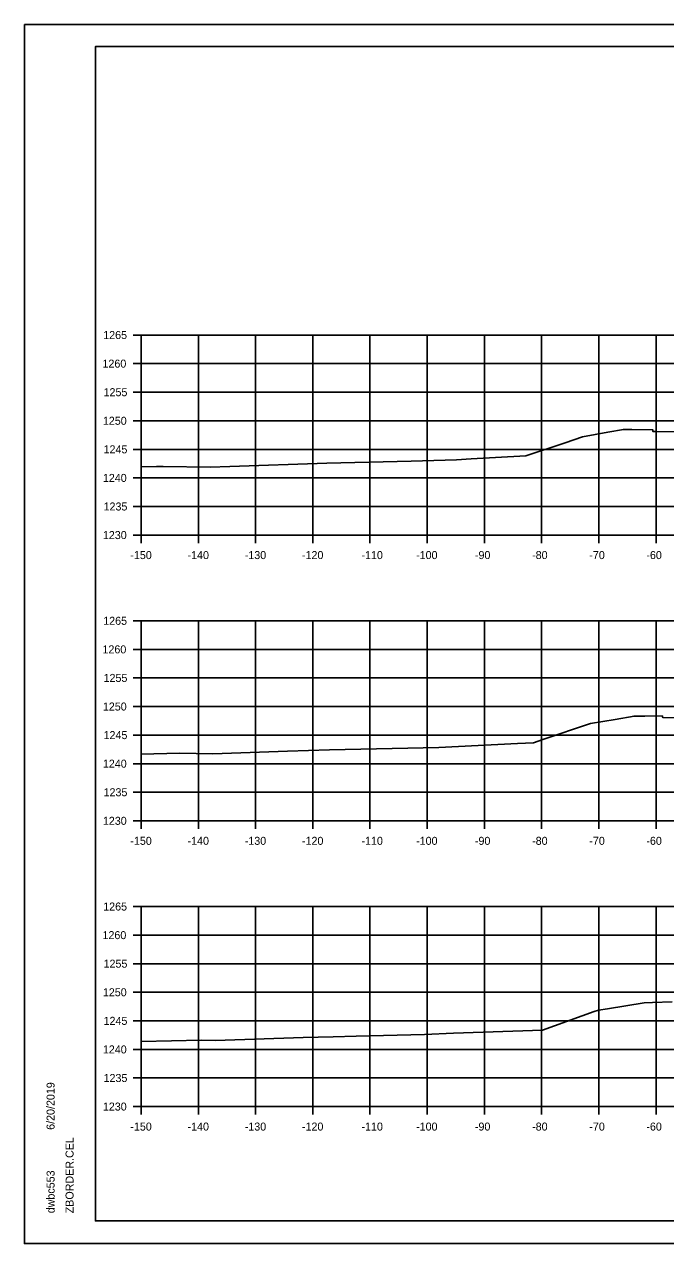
# Model space of a CAD drawing. Extents: x -70 to 701944, y -4 to 666871.
# Drawn here: x 669045.7 to 669157.7, y 661568.9 to 661782.2 of the extents above; entities that cross this region are included whole.
import ezdxf

# ---------------------------------------------------------------- set-up
doc = ezdxf.new("R2010")
doc.units = 0
for name, color, linetype in [('R_Axis', 7, 'Continuous'), ('R_Axis Annot', 7, 'Continuous'), ('R_Border', 7, 'Continuous'), ('R_Exist Surface', 7, 'Continuous'), ('R_Grid', 7, 'Continuous'), ('R_No Plot', 7, 'Continuous')]:
    doc.layers.add(name, color=color, linetype=linetype)

msp = doc.modelspace()

# ---------------------------------------------------------------- linework, layer by layer
at = {"layer": 'R_Axis'}
for p, q in [((669064.67, 661727.86), (669066.07, 661727.86)), ((669066.07, 661692.86), (669066.07, 661727.86)), ((669064.67, 661722.86), (669066.07, 661722.86)), ((669064.67, 661717.86), (669066.07, 661717.86)), ((669064.67, 661712.86), (669066.07, 661712.86)), ((669064.67, 661707.86), (669066.07, 661707.86)), ((669064.67, 661702.86), (669066.07, 661702.86)), ((669064.67, 661697.86), (669066.07, 661697.86)), ((669064.67, 661692.86), (669066.07, 661692.86)), ((669066.07, 661692.86), (669366.07, 661692.86)), ((669066.07, 661691.46), (669066.07, 661692.86)), ((669076.07, 661691.46), (669076.07, 661692.86)), ((669086.07, 661691.46), (669086.07, 661692.86)), ((669096.07, 661691.46), (669096.07, 661692.86)), ((669106.07, 661691.46), (669106.07, 661692.86)), ((669116.07, 661691.46), (669116.07, 661692.86)), ((669126.07, 661691.46), (669126.07, 661692.86)), ((669136.07, 661691.46), (669136.07, 661692.86)), ((669146.07, 661691.46), (669146.07, 661692.86)), ((669156.07, 661691.46), (669156.07, 661692.86)), ((669064.67, 661677.86), (669066.07, 661677.86)), ((669066.07, 661642.86), (669066.07, 661677.86)), ((669064.67, 661672.86), (669066.07, 661672.86)), ((669064.67, 661667.86), (669066.07, 661667.86)), ((669064.67, 661662.86), (669066.07, 661662.86)), ((669064.67, 661657.86), (669066.07, 661657.86)), ((669064.67, 661652.86), (669066.07, 661652.86)), ((669064.67, 661647.86), (669066.07, 661647.86)), ((669064.67, 661642.86), (669066.07, 661642.86)), ((669066.07, 661642.86), (669366.07, 661642.86)), ((669066.07, 661641.46), (669066.07, 661642.86)), ((669076.07, 661641.46), (669076.07, 661642.86)), ((669086.07, 661641.46), (669086.07, 661642.86)), ((669096.07, 661641.46), (669096.07, 661642.86)), ((669106.07, 661641.46), (669106.07, 661642.86)), ((669116.07, 661641.46), (669116.07, 661642.86)), ((669126.07, 661641.46), (669126.07, 661642.86)), ((669136.07, 661641.46), (669136.07, 661642.86)), ((669146.07, 661641.46), (669146.07, 661642.86)), ((669156.07, 661641.46), (669156.07, 661642.86)), ((669064.67, 661627.86), (669066.07, 661627.86)), ((669066.07, 661592.86), (669066.07, 661627.86)), ((669064.67, 661622.86), (669066.07, 661622.86)), ((669064.67, 661617.86), (669066.07, 661617.86)), ((669064.67, 661612.86), (669066.07, 661612.86)), ((669064.67, 661607.86), (669066.07, 661607.86)), ((669064.67, 661602.86), (669066.07, 661602.86)), ((669064.67, 661597.86), (669066.07, 661597.86)), ((669064.67, 661592.86), (669066.07, 661592.86)), ((669066.07, 661592.86), (669366.07, 661592.86)), ((669066.07, 661591.46), (669066.07, 661592.86)), ((669076.07, 661591.46), (669076.07, 661592.86)), ((669086.07, 661591.46), (669086.07, 661592.86)), ((669096.07, 661591.46), (669096.07, 661592.86)), ((669106.07, 661591.46), (669106.07, 661592.86)), ((669116.07, 661591.46), (669116.07, 661592.86)), ((669126.07, 661591.46), (669126.07, 661592.86)), ((669136.07, 661591.46), (669136.07, 661592.86)), ((669146.07, 661591.46), (669146.07, 661592.86)), ((669156.07, 661591.46), (669156.07, 661592.86))]:
    msp.add_line(p, q, dxfattribs=at)
at = {"layer": 'R_Border'}
for p, q in [((669058.07, 661778.32), (669374.25, 661778.32)), ((669058.07, 661572.86), (669058.07, 661778.32)), ((669058.07, 661572.86), (669058.07, 661572.86)), ((669374.25, 661572.86), (669058.07, 661572.86))]:
    msp.add_line(p, q, dxfattribs=at)
at = {"layer": 'R_Exist Surface'}
for points in [[(669066.07, 661704.81), (669068.75, 661704.88), (669069.11, 661704.88), (669069.92, 661704.87), (669078.12, 661704.74), (669081.55, 661704.85), (669098.5, 661705.43), (669113.25, 661705.78), (669121.22, 661706.05), (669123.76, 661706.19), (669133.33, 661706.73), (669140.16, 661709.01), (669143.23, 661710.04), (669147.63, 661710.84), (669150.37, 661711.36), (669151.84, 661711.35), (669155.49, 661711.3), (669155.51, 661711.02), (669155.51, 661711), (669156.05, 661710.99), (669165.49, 661710.91)], [(669066.07, 661654.55), (669072.76, 661654.69), (669078.59, 661654.6), (669091.67, 661655.02), (669098.98, 661655.27), (669109.96, 661655.53), (669118.12, 661655.71), (669131.86, 661656.41), (669134.68, 661656.5), (669136.31, 661657.09), (669144.63, 661659.89), (669148.93, 661660.59), (669152.23, 661661.2), (669154.14, 661661.16), (669157.19, 661661.23), (669157.22, 661661.04), (669157.23, 661660.94), (669166.26, 661660.84)], [(669066.07, 661604.23), (669071.36, 661604.39), (669076.59, 661604.49), (669079.05, 661604.45), (669094.39, 661604.95), (669099.63, 661605.04), (669103.67, 661605.2), (669115.59, 661605.46), (669120.64, 661605.71), (669136.23, 661606.21), (669145.25, 661609.48), (669146.02, 661609.74), (669147.57, 661609.99), (669153.98, 661611.04), (669155.47, 661611.09), (669158.88, 661611.16)]]:
    msp.add_lwpolyline(points, dxfattribs=at)
at = {"layer": 'R_Grid'}
for p, q in [((669066.07, 661727.86), (669366.07, 661727.86)), ((669066.07, 661692.86), (669066.07, 661727.86)), ((669076.07, 661692.86), (669076.07, 661727.86)), ((669086.07, 661692.86), (669086.07, 661727.86)), ((669096.07, 661692.86), (669096.07, 661727.86)), ((669106.07, 661692.86), (669106.07, 661727.86)), ((669116.07, 661692.86), (669116.07, 661727.86)), ((669126.07, 661692.86), (669126.07, 661727.86)), ((669136.07, 661692.86), (669136.07, 661727.86)), ((669146.07, 661692.86), (669146.07, 661727.86)), ((669156.07, 661692.86), (669156.07, 661727.86)), ((669066.07, 661722.86), (669366.07, 661722.86)), ((669066.07, 661717.86), (669366.07, 661717.86)), ((669066.07, 661712.86), (669366.07, 661712.86)), ((669066.07, 661707.86), (669366.07, 661707.86)), ((669066.07, 661702.86), (669366.07, 661702.86)), ((669066.07, 661697.86), (669366.07, 661697.86)), ((669066.07, 661692.86), (669366.07, 661692.86)), ((669066.07, 661677.86), (669366.07, 661677.86)), ((669066.07, 661642.86), (669066.07, 661677.86)), ((669076.07, 661642.86), (669076.07, 661677.86)), ((669086.07, 661642.86), (669086.07, 661677.86)), ((669096.07, 661642.86), (669096.07, 661677.86)), ((669106.07, 661642.86), (669106.07, 661677.86)), ((669116.07, 661642.86), (669116.07, 661677.86)), ((669126.07, 661642.86), (669126.07, 661677.86)), ((669136.07, 661642.86), (669136.07, 661677.86)), ((669146.07, 661642.86), (669146.07, 661677.86)), ((669156.07, 661642.86), (669156.07, 661677.86)), ((669066.07, 661672.86), (669366.07, 661672.86)), ((669066.07, 661667.86), (669366.07, 661667.86)), ((669066.07, 661662.86), (669366.07, 661662.86)), ((669066.07, 661657.86), (669366.07, 661657.86)), ((669066.07, 661652.86), (669366.07, 661652.86)), ((669066.07, 661647.86), (669366.07, 661647.86)), ((669066.07, 661642.86), (669366.07, 661642.86)), ((669066.07, 661627.86), (669366.07, 661627.86)), ((669066.07, 661592.86), (669066.07, 661627.86)), ((669076.07, 661592.86), (669076.07, 661627.86)), ((669086.07, 661592.86), (669086.07, 661627.86)), ((669096.07, 661592.86), (669096.07, 661627.86)), ((669106.07, 661592.86), (669106.07, 661627.86)), ((669116.07, 661592.86), (669116.07, 661627.86)), ((669126.07, 661592.86), (669126.07, 661627.86)), ((669136.07, 661592.86), (669136.07, 661627.86)), ((669146.07, 661592.86), (669146.07, 661627.86)), ((669156.07, 661592.86), (669156.07, 661627.86)), ((669066.07, 661622.86), (669366.07, 661622.86)), ((669066.07, 661617.86), (669366.07, 661617.86)), ((669066.07, 661612.86), (669366.07, 661612.86)), ((669066.07, 661607.86), (669366.07, 661607.86)), ((669066.07, 661602.86), (669366.07, 661602.86)), ((669066.07, 661597.86), (669366.07, 661597.86)), ((669066.07, 661592.86), (669366.07, 661592.86))]:
    msp.add_line(p, q, dxfattribs=at)
at = {"layer": 'R_No Plot'}
for p, q in [((669045.67, 661782.22), (669379, 661782.22)), ((669045.67, 661568.88), (669379, 661568.88))]:
    msp.add_line(p, q, dxfattribs=at)
for points in [[(669045.66, 661782.22), (669379, 661782.22), (669379, 661568.88), (669045.66, 661568.88)], [(669291.99, 661778.32), (669291.99, 661768.44), (669327.72, 661768.44), (669327.72, 661765.52), (669350.92, 661765.52), (669350.92, 661741.19), (669374.25, 661741.19), (669374.25, 661572.86), (669058.07, 661572.86), (669058.07, 661778.32)]]:
    msp.add_lwpolyline(points, close=True, dxfattribs=at)

# ---------------------------------------------------------------- texts
at = {"layer": 'R_Axis Annot'}
for s, p in [('1265', (669059.44, 661727.16)), ('1260', (669059.31, 661722.16)), ('1255', (669059.5, 661717.16)), ('1250', (669059.38, 661712.16)), ('1245', (669059.5, 661707.16)), ('1240', (669059.38, 661702.16)), ('1235', (669059.5, 661697.16)), ('1230', (669059.38, 661692.16)), ('-150', (669064.18, 661688.66)), ('-140', (669074.18, 661688.66)), ('-130', (669084.18, 661688.66)), ('-120', (669094.18, 661688.66)), ('-110', (669104.58, 661688.66)), ('-100', (669114.13, 661688.66)), ('-90', (669124.41, 661688.66)), ('-80', (669134.41, 661688.66)), ('-70', (669144.41, 661688.66)), ('-60', (669154.38, 661688.66)), ('1265', (669059.44, 661677.16)), ('1260', (669059.31, 661672.16)), ('1255', (669059.5, 661667.16)), ('1250', (669059.38, 661662.16)), ('1245', (669059.5, 661657.16)), ('1240', (669059.38, 661652.16)), ('1235', (669059.5, 661647.16)), ('1230', (669059.38, 661642.16)), ('-150', (669064.18, 661638.66)), ('-140', (669074.18, 661638.66)), ('-130', (669084.18, 661638.66)), ('-120', (669094.18, 661638.66)), ('-110', (669104.58, 661638.66)), ('-100', (669114.13, 661638.66)), ('-90', (669124.41, 661638.66)), ('-80', (669134.41, 661638.66)), ('-70', (669144.41, 661638.66)), ('-60', (669154.38, 661638.66)), ('1265', (669059.44, 661627.16)), ('1260', (669059.31, 661622.16)), ('1255', (669059.5, 661617.16)), ('1250', (669059.38, 661612.16)), ('1245', (669059.5, 661607.16)), ('1240', (669059.38, 661602.16)), ('1235', (669059.5, 661597.16)), ('1230', (669059.38, 661592.16)), ('-150', (669064.18, 661588.66)), ('-140', (669074.18, 661588.66)), ('-130', (669084.18, 661588.66)), ('-120', (669094.18, 661588.66)), ('-110', (669104.58, 661588.66)), ('-100', (669114.13, 661588.66)), ('-90', (669124.41, 661588.66)), ('-80', (669134.41, 661588.66)), ('-70', (669144.41, 661588.66)), ('-60', (669154.38, 661588.66))]:
    msp.add_text(s, height=1.4, dxfattribs=at).set_placement(p)
at = {"layer": 'R_Border'}
for s, p in [('6/20/2019', (669050.94, 661588.79)), ('ZBORDER.CEL', (669054.26, 661574.19)), ('dwbc553', (669050.94, 661574.19))]:
    msp.add_text(s, height=1.4, rotation=90, dxfattribs=at).set_placement(p)

doc.saveas('drawing.dxf')
